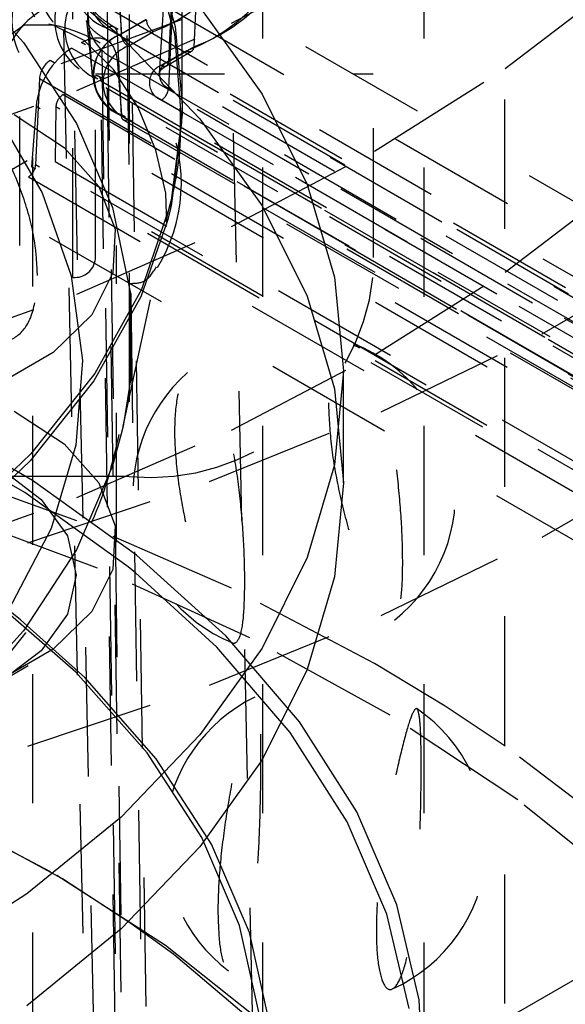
# Model space of a CAD drawing. Header units: inches. Extents: x 1907 to 2452, y -210 to -54.
# Tile 512 of 656: x 2008.564 to 2008.987, y -195.41 to -194.648. Entities that reach past the tile are written whole.
import ezdxf

# ---------------------------------------------------------------- set-up
doc = ezdxf.new("R2010")
doc.units = ezdxf.units.IN
doc.header["$LTSCALE"] = 0.5
doc.header["$MEASUREMENT"] = 0
doc.linetypes.add('HIDDEN', pattern=[0.225, 0.15, -0.075])
doc.layers.add('SID-M-H', color=4, linetype='HIDDEN')
doc.layers.add('SID-M-S', color=105, linetype='Continuous')

msp = doc.modelspace()

# ---------------------------------------------------------------- linework, layer by layer
at = {"layer": 'SID-M-H'}
for p, q in [((2015.11487, -198.53046), (1991.78034, -185.05973)), ((2008.69024, -194.71293), (2008.69024, -189.8165)), ((2008.75274, -195.46237), (2008.75274, -191.18839)), ((2008.87774, -195.46237), (2008.87774, -191.18839)), ((2008.94024, -195.8097), (2008.94024, -191.40242)), ((2008.64593, -195.54132), (2008.62722, -194.29274)), ((2008.62302, -194.83308), (2008.62302, -194.33186)), ((2008.83802, -194.33186), (2008.83802, -194.84737)), ((2008.59814, -194.33399), (2008.6246, -195.57158)), ((2008.64593, -195.6008), (2008.62722, -194.37382)), ((2008.66542, -195.61205), (2008.64671, -194.38507)), ((2008.27687, -194.43297), (2009.46519, -195.11898)), ((2009.4105, -195.15055), (2008.24905, -194.48006)), ((2008.60552, -194.84737), (2008.60552, -194.48945)), ((2008.75783, -196.03532), (2008.72484, -194.49209)), ((2008.66506, -194.59133), (2008.68427, -194.65878)), ((2008.66564, -194.58567), (2008.68487, -194.65316)), ((2008.63994, -194.59217), (2008.64289, -194.65901)), ((2008.72837, -194.65051), (2008.83929, -194.59213)), ((2008.51321, -194.60612), (2008.56718, -194.66548)), ((2008.56981, -194.60151), (2008.64281, -194.66091)), ((2008.67004, -196.15984), (2008.64671, -194.60291)), ((2008.65055, -196.17109), (2008.62722, -194.61416)), ((2008.63979, -194.61229), (2008.64317, -194.65884)), ((2008.7018, -194.61148), (2008.69912, -194.66897)), ((2008.24081, -194.6162), (2009.28847, -195.221)), ((2009.39219, -195.01873), (2008.69622, -194.61695)), ((2008.94041, -194.68569), (2009.03087, -194.61654)), ((2008.61617, -194.62712), (2008.62034, -194.69216)), ((2008.68232, -194.62273), (2008.67964, -194.68022)), ((2008.59649, -194.68185), (2008.72985, -194.63281)), ((2008.67606, -194.63101), (2008.67227, -194.68997)), ((2008.64902, -194.64377), (2008.64902, -195.00169)), ((2008.68232, -194.64021), (2008.67964, -194.7008)), ((2008.68232, -194.64021), (2009.37829, -195.04198)), ((2008.70383, -194.6381), (2008.75211, -194.70538)), ((2008.56788, -194.65213), (2008.55063, -194.66415)), ((2008.59019, -194.65205), (2008.56788, -194.65213)), ((2008.6143, -194.66406), (2008.59019, -194.65205)), ((2008.60859, -194.70272), (2008.72837, -194.65051)), ((2008.61606, -194.64849), (2008.62083, -194.69292)), ((2008.66238, -194.64776), (2008.64289, -194.65901)), ((2008.64317, -194.65884), (2008.66266, -194.64759)), ((2008.59814, -194.65541), (2008.63113, -196.19863)), ((2008.6316, -194.65426), (2009.32757, -195.05603)), ((2008.63775, -194.65383), (2008.6375, -194.65367)), ((2009.33347, -195.05545), (2008.6375, -194.65367)), ((2009.33591, -195.06036), (2008.63994, -194.65858)), ((2008.63994, -194.65858), (2008.64289, -194.72201)), ((2008.64845, -194.66832), (2008.66794, -194.65707)), ((2008.68427, -194.65878), (2008.68954, -194.72707)), ((2008.68487, -194.65316), (2008.69024, -194.71293)), ((2008.56718, -194.66548), (2008.60836, -194.72816)), ((2008.61206, -194.66553), (2008.61719, -194.66312)), ((2009.30803, -195.06731), (2008.61206, -194.66553)), ((2008.63702, -194.68638), (2008.6143, -194.66406)), ((2008.61719, -194.66312), (2008.62215, -194.6619)), ((2008.62215, -194.6619), (2008.62676, -194.6619)), ((2008.62676, -194.6619), (2008.63086, -194.66312)), ((2008.63086, -194.66312), (2008.63433, -194.66554)), ((2009.32771, -195.06536), (2008.63174, -194.66359)), ((2008.63433, -194.66554), (2008.63703, -194.66905)), ((2008.64281, -194.66091), (2008.70383, -194.72465)), ((2008.56452, -194.82273), (2008.56452, -194.66841)), ((2008.60468, -194.66979), (2009.30065, -195.07157)), ((2008.63703, -194.66905), (2008.63887, -194.67355)), ((2008.63887, -194.67355), (2008.63979, -194.67887)), ((2008.69356, -194.67186), (2008.67408, -194.68311)), ((2008.67801, -194.6835), (2008.6975, -194.67225)), ((2008.67964, -194.68022), (2008.69912, -194.66897)), ((2008.45624, -194.724), (2008.59649, -194.68185)), ((2009.2839, -195.08124), (2008.58793, -194.67946)), ((2008.63979, -194.67887), (2009.33576, -195.08065)), ((2008.63979, -194.67887), (2008.64317, -194.72151)), ((2008.62302, -194.68977), (2008.83802, -194.68977)), ((2008.65596, -194.71586), (2008.63702, -194.68638)), ((2008.83929, -194.74972), (2008.94041, -194.68569)), ((2008.57959, -194.69342), (2008.57663, -194.76026)), ((2008.57959, -194.69342), (2009.27556, -195.09519)), ((2009.31763, -195.09392), (2008.62166, -194.69214)), ((2009.32157, -195.09353), (2008.62559, -194.69175)), ((2008.62722, -194.69524), (2009.3232, -195.09702)), ((2008.65055, -196.22524), (2008.62722, -194.69524)), ((2008.48098, -194.74834), (2008.60859, -194.70272)), ((2008.59787, -194.70587), (2009.29384, -195.10765)), ((2009.37561, -195.10257), (2008.67964, -194.7008)), ((2008.75211, -194.70538), (2008.78704, -194.77537)), ((2008.67408, -194.7101), (2009.37005, -195.11188)), ((2008.69024, -194.71293), (2008.69014, -194.72149)), ((2008.54557, -194.7198), (2008.58168, -194.78199)), ((2008.56001, -194.72124), (2008.59887, -194.74668)), ((2008.57695, -194.71515), (2008.57357, -194.76169)), ((2009.27292, -195.11692), (2008.57695, -194.71515)), ((2008.5923, -194.7154), (2008.59167, -194.75767)), ((2009.28827, -195.11718), (2008.5923, -194.7154)), ((2008.66967, -194.74891), (2008.65596, -194.71586)), ((2008.60836, -194.72816), (2008.63615, -194.79325)), ((2008.64289, -194.72201), (2009.33886, -195.12378)), ((2009.33914, -195.12329), (2008.64317, -194.72151)), ((2008.64452, -194.72528), (2009.34049, -195.12706)), ((2009.34442, -195.12667), (2008.64845, -194.72489)), ((2008.69014, -194.72149), (2008.68136, -194.7897)), ((2008.68954, -194.72707), (2008.68185, -194.79044)), ((2008.70383, -194.72465), (2008.75211, -194.79194)), ((2008.59887, -194.74668), (2008.62554, -194.7769)), ((2008.6774, -194.7821), (2008.66967, -194.74891)), ((2008.72837, -194.8081), (2008.83929, -194.74972)), ((1995.49265, -202.30635), (2008.57413, -194.75457)), ((2008.57413, -194.75457), (2008.57413, -195.97938)), ((2008.59167, -194.75767), (2009.28764, -195.15945)), ((2009.26954, -195.16347), (2008.57357, -194.76169)), ((2009.2726, -195.16204), (2008.57663, -194.76026)), ((2008.57107, -194.76956), (2009.26704, -195.17134)), ((2008.94041, -194.84328), (2009.03087, -194.77414)), ((2008.58168, -194.78199), (2008.60428, -194.84628)), ((2008.62554, -194.7769), (2008.63835, -194.81)), ((2008.6784, -194.8063), (2008.6774, -194.7821)), ((2008.78704, -194.77537), (2008.80817, -194.84717)), ((2008.68136, -194.7897), (2008.65868, -194.85683)), ((2008.63615, -194.79325), (2008.65015, -194.8598)), ((2008.6444, -194.96252), (2008.68185, -194.79044)), ((2008.68077, -194.79523), (2008.67879, -194.80334)), ((2008.68185, -194.79044), (2008.68077, -194.79523)), ((2008.75211, -194.79194), (2008.78704, -194.86192)), ((2008.67879, -194.80334), (2008.6581, -194.86233)), ((2008.60859, -194.86032), (2008.72837, -194.8081)), ((2008.63835, -194.81), (2008.63651, -194.8439)), ((2008.63939, -195.05239), (2008.63939, -194.82273)), ((2008.96896, -194.89101), (2009.08404, -194.82458)), ((2008.83929, -194.90732), (2008.94041, -194.84328)), ((2008.01831, -194.84737), (2008.60552, -194.84737)), ((2008.60428, -194.84628), (2008.61302, -194.91168)), ((2008.63651, -194.8439), (2008.62012, -194.87647)), ((2008.80817, -194.84717), (2008.81524, -194.91988)), ((2008.65868, -194.85683), (2008.6224, -194.92194)), ((2008.48098, -194.90593), (2008.60859, -194.86032)), ((2008.6581, -194.86233), (2008.62184, -194.9274)), ((2008.65015, -194.8598), (2008.65015, -194.92684)), ((2008.78704, -194.86192), (2008.80817, -194.93372)), ((2008.62012, -194.87647), (2008.59021, -194.90566)), ((2008.84441, -194.95149), (2008.96896, -194.89101)), ((2008.59021, -194.90566), (2008.54867, -194.92964)), ((2008.61302, -194.91168), (2008.60777, -194.9772)), ((2008.72837, -194.96569), (2008.83929, -194.90732)), ((2008.6224, -194.92194), (2008.57304, -194.98412)), ((2008.65015, -194.92684), (2008.6444, -194.96252)), ((2008.81524, -194.91988), (2008.80817, -194.9926)), ((2008.81524, -195.00643), (2008.81524, -194.91988)), ((2008.62184, -194.9274), (2008.57251, -194.98954)), ((2008.80817, -194.93372), (2008.81524, -195.00643)), ((2008.57416, -195.00458), (2008.48324, -194.95209)), ((2008.56001, -194.95089), (2008.59887, -194.97633)), ((2008.71131, -195.00557), (2008.84441, -194.95149)), ((2008.5683, -195.01404), (2008.47798, -194.9619)), ((2008.6444, -194.96252), (2008.643, -194.96866)), ((2008.60859, -195.01791), (2008.72837, -194.96569)), ((2008.643, -194.96866), (2008.63615, -194.99339)), ((2008.60777, -194.9772), (2008.58861, -195.04186)), ((2008.59887, -194.97633), (2008.62554, -195.00655)), ((2008.57304, -194.98412), (2008.51128, -195.04249)), ((2008.96896, -195.04861), (2009.08404, -194.98217)), ((2008.60859, -195.03578), (2008.48098, -194.99016)), ((2008.57251, -194.98954), (2008.51079, -195.04788)), ((2008.54865, -194.99499), (2008.58093, -195.01927)), ((2008.63615, -194.99339), (2008.60836, -195.05848)), ((2008.80817, -194.9926), (2008.78704, -195.0644)), ((2008.64902, -195.00169), (2008.01831, -195.00169)), ((2008.57065, -195.05284), (2008.71131, -195.00557)), ((2008.65472, -195.06243), (2008.57416, -195.00458)), ((2008.62554, -195.00655), (2008.63835, -195.03965)), ((2008.81524, -195.00643), (2008.80817, -195.07915)), ((2008.48098, -195.06352), (2008.60859, -195.01791)), ((2008.64832, -195.07151), (2008.5683, -195.01404)), ((2008.62448, -195.07263), (2008.49817, -195.02544)), ((2008.58093, -195.01927), (2008.60122, -195.04755)), ((2008.72837, -195.088), (2008.60859, -195.03578)), ((2008.63835, -195.03965), (2008.63651, -195.07355)), ((2008.58861, -195.04186), (2008.55584, -195.10467)), ((2008.60122, -195.04755), (2008.60814, -195.0779)), ((2008.84441, -195.10909), (2008.96896, -195.04861)), ((2008.42348, -195.09295), (2008.57065, -195.05284)), ((2008.60836, -195.05848), (2008.56718, -195.12116)), ((2008.72397, -195.12498), (2008.65472, -195.06243)), ((2008.78704, -195.0644), (2008.75211, -195.13438)), ((2008.65402, -195.07613), (2008.64832, -195.07151)), ((2008.60814, -195.0779), (2008.60122, -195.10825)), ((2008.63651, -195.07355), (2008.62012, -195.10612)), ((2008.74259, -195.12644), (2008.62448, -195.07263)), ((2008.71711, -195.13364), (2008.65402, -195.07613)), ((2008.80817, -195.07915), (2008.78704, -195.15095)), ((2008.60786, -195.15316), (2008.54082, -195.09479)), ((2008.83929, -195.14637), (2008.72837, -195.088)), ((2008.56492, -195.11263), (2008.54712, -195.09849)), ((2008.60122, -195.10825), (2008.58093, -195.13653)), ((2008.62012, -195.10612), (2008.59021, -195.13531)), ((2008.71131, -195.16316), (2008.84441, -195.10909)), ((2008.61466, -195.1573), (2008.56492, -195.11263)), ((2008.56718, -195.12116), (2008.51321, -195.18052)), ((2008.7811, -195.19147), (2008.72397, -195.12498)), ((2008.85144, -195.1864), (2008.74259, -195.12644)), ((2008.58093, -195.13653), (2008.54865, -195.16082)), ((2008.59021, -195.13531), (2008.54867, -195.15929)), ((2008.75211, -195.13438), (2008.70383, -195.20167)), ((2008.77386, -195.1997), (2008.71711, -195.13364)), ((2008.54867, -195.16081), (2008.57077, -195.14804)), ((2008.89385, -195.17944), (2008.83929, -195.14637)), ((2008.66293, -195.21556), (2008.60786, -195.15316)), ((2008.78704, -195.15095), (2008.75211, -195.22093)), ((2008.57065, -195.21043), (2008.71131, -195.16316)), ((2008.67014, -195.22016), (2008.61466, -195.1573)), ((2008.9501, -195.25199), (2008.85144, -195.1864)), ((2008.94041, -195.2104), (2008.89385, -195.17944)), ((2008.82544, -195.26115), (2008.7811, -195.19147)), ((2008.70383, -195.20167), (2008.64281, -195.26541)), ((2008.81791, -195.26891), (2008.77386, -195.1997)), ((2008.42348, -195.25054), (2008.57065, -195.21043)), ((2008.70533, -195.28117), (2008.66293, -195.21556)), ((2009.03087, -195.27955), (2008.94041, -195.2104)), ((2008.71285, -195.28626), (2008.67014, -195.22016)), ((2008.75211, -195.22093), (2008.70383, -195.28822)), ((2009.03319, -195.31864), (2008.9501, -195.25199)), ((2008.58827, -195.30761), (2008.48948, -195.25626)), ((2008.59734, -195.31321), (2008.50079, -195.26036)), ((2008.85647, -195.33318), (2008.82544, -195.26115)), ((2008.64281, -195.26541), (2008.56981, -195.32481)), ((2008.84874, -195.34047), (2008.81791, -195.26891)), ((2008.73449, -195.34915), (2008.70533, -195.28117)), ((2008.70383, -195.28822), (2008.64281, -195.35196)), ((2008.74223, -195.35474), (2008.71285, -195.28626)), ((2008.67722, -195.36464), (2008.58827, -195.30761)), ((2008.65044, -195.34768), (2008.59734, -195.31321)), ((2008.56981, -195.32481), (2008.48574, -195.37911)), ((2008.87383, -195.40673), (2008.85647, -195.33318)), ((2008.86598, -195.41353), (2008.84874, -195.34047)), ((2008.64281, -195.35196), (2008.56981, -195.41136)), ((2008.68362, -195.37169), (2008.65044, -195.34768)), ((2008.75004, -195.41861), (2008.73449, -195.34915)), ((2008.75789, -195.42471), (2008.74223, -195.35474)), ((2008.75536, -195.42673), (2008.67722, -195.36464)), ((2008.75864, -195.43512), (2008.68362, -195.37169)), ((2008.87731, -195.48093), (2008.87383, -195.40673))]:
    msp.add_line(p, q, dxfattribs=at)
for centre, radius, start, end in [((2008.6463, -194.5298), 0.14886, 290.78342, 69.21658), ((2008.64196, -194.53589), 0.14543, 290.78342, 69.21658), ((2008.62195, -194.53589), 0.12961, 290.78342, 69.21658), ((2008.61193, -194.61624), 0.06763, 110.78342, 249.21658), ((2008.60541, -194.62538), 0.07278, 110.78342, 249.21658), ((2008.62501, -194.61624), 0.05728, 110.78342, 249.21658), ((2008.63077, -194.61624), 0.05273, 110.78342, 249.21658), ((2008.60335, -194.64558), 0.07441, 110.78342, 249.21658), ((2008.64603, -194.61624), 0.04067, 110.78342, 249.21658), ((2008.61969, -194.64838), 0.06149, 110.78342, 249.21658), ((2008.61534, -194.6547), 0.06493, 110.78342, 249.21658), ((2008.65254, -194.62538), 0.03552, 110.78342, 249.21658), ((2008.63826, -194.64838), 0.0468, 110.78342, 249.21658), ((2008.64261, -194.6547), 0.04337, 110.78342, 249.21658), ((2008.65242, -194.64558), 0.03561, 110.78342, 249.21658), ((2008.60071, -194.69017), 0.07649, 110.78342, 249.21658), ((2008.6031, -194.69051), 0.0746, 110.78342, 249.21658), ((2008.59876, -194.6966), 0.07804, 110.78342, 249.21658), ((2008.61484, -194.6966), 0.06532, 110.78342, 249.21658), ((2008.56453, -194.7743), 0.125, 328.43752, 79.69901), ((2008.67453, -194.64681), 0.01219, 184.46649, 237.26592), ((2008.65485, -194.69051), 0.03369, 110.78342, 249.21658), ((2008.65506, -194.69017), 0.03352, 110.78342, 249.21658), ((2008.63505, -194.65898), 0.00585, 65.2021, 126.10836), ((2008.63416, -194.65836), 0.00578, 357.77625, 51.66005), ((2008.65504, -194.65806), 0.01219, 184.46649, 237.26592), ((2008.63782, -194.72121), 0.06117, 122.80086, 174.311), ((2008.65919, -194.6966), 0.03026, 110.78342, 249.21658), ((2008.69586, -194.66871), 0.0039, 233.89164, 294.7979), ((2008.69535, -194.66914), 0.00378, 304.71504, 2.52078), ((2008.59781, -194.69484), 0.01828, 122.73408, 175.53351), ((2008.6792, -194.6966), 0.01444, 110.78342, 249.21658), ((2008.68354, -194.69051), 0.011, 110.78342, 249.21658), ((2008.67625, -194.6805), 0.0034, 230.14275, 4.67448), ((2008.62394, -194.69515), 0.00378, 64.12837, 127.18209), ((2008.62334, -194.69493), 0.0039, 355.39227, 54.64153), ((2008.60441, -194.71609), 0.01213, 122.65226, 176.77035), ((2008.66749, -194.69985), 0.01219, 302.73408, 355.53351), ((2008.64667, -194.72218), 0.00378, 177.47922, 235.28496), ((2008.64616, -194.72186), 0.0038, 244.26967, 307.04078), ((2008.56448, -194.75931), 0.01219, 302.73408, 355.53351), ((2008.60698, -194.83129), 0.01614, 264.81742, 353.64866), ((2008.66476, -194.82808), 0.17432, 264.81742, 353.64866), ((2008.77691, -195.01492), 0.125, 308.44538, 68.26564), ((2008.77691, -195.01492), 0.125, 131.35804, 247.23273), ((2008.80139, -195.2846), 0.125, 116.0931, 232.92351), ((2008.80139, -195.2846), 0.125, 294.50385, 55.52675)]:
    msp.add_arc(centre, radius, start, end, dxfattribs=at)
for points, knots in [([(2008.6375, -194.65367), (2008.6342, -194.65152), (2008.62494, -194.64548), (2008.61729, -194.63594), (2008.61725, -194.62984), (2008.61724, -194.62759)], [0, 0, 0, 0, 0.259478, 0.726544, 1, 1, 1, 1]), ([(2008.63174, -194.66359), (2008.62892, -194.66178), (2008.62125, -194.65689), (2008.61611, -194.64978), (2008.61615, -194.64906), (2008.61617, -194.64871)], [0, 0, 0, 0, 0.2282956, 0.6199219, 1, 1, 1, 1]), ([(2008.67249, -194.68988), (2008.67246, -194.68954), (2008.67239, -194.6886), (2008.67402, -194.68614), (2008.67689, -194.68424), (2008.67801, -194.6835)], [0, 0, 0, 0, 0.254961, 0.70934, 1, 1, 1, 1]), ([(2008.57804, -194.84603), (2008.57738, -194.85558), (2008.57606, -194.87466), (2008.56556, -194.89252), (2008.54962, -194.89954), (2008.52929, -194.89481), (2008.50705, -194.87976), (2008.48521, -194.85647), (2008.46609, -194.82722), (2008.45192, -194.79451), (2008.44483, -194.76139), (2008.44628, -194.73156), (2008.45639, -194.70895), (2008.47364, -194.69679), (2008.49519, -194.69666), (2008.51786, -194.70819), (2008.53902, -194.72952), (2008.55689, -194.75823), (2008.57005, -194.79134), (2008.57702, -194.82197), (2008.57775, -194.8391), (2008.57804, -194.84603)], [0, 0, 0, 0, 0.055458, 0.11094, 0.16584, 0.219208, 0.271112, 0.32234, 0.373973, 0.426856, 0.481262, 0.536827, 0.592742, 0.648038, 0.701938, 0.754261, 0.805594, 0.856981, 0.909395, 0.963315, 1, 1, 1, 1]), ([(2008.67757, -194.80415), (2008.68219, -194.78627), (2008.68969, -194.7572), (2008.68895, -194.7277), (2008.68866, -194.71634)], [0, 0, 0, 0, 0.61505, 1, 1, 1, 1]), ([(2008.64934, -194.85204), (2008.65335, -194.85198), (2008.66235, -194.85186), (2008.6674, -194.84372), (2008.6702, -194.83921)], [0, 0, 0, 0, 0.446397, 1, 1, 1, 1]), ([(2008.8035, -194.94441), (2008.80391, -194.95481), (2008.80475, -194.97562), (2008.81104, -195.01165), (2008.81982, -195.04665), (2008.83009, -195.07777), (2008.84024, -195.10133), (2008.84899, -195.11421), (2008.8555, -195.11446), (2008.85953, -195.102), (2008.86125, -195.07869), (2008.86087, -195.04764), (2008.85845, -195.01233), (2008.85387, -194.97628), (2008.84697, -194.9429), (2008.83796, -194.91683), (2008.82919, -194.90149), (2008.82419, -194.90046), (2008.82255, -194.90012)], [0, 0, 0, 0, 0.062663, 0.125298, 0.188552, 0.253392, 0.319656, 0.386637, 0.453366, 0.518921, 0.582807, 0.645308, 0.7074, 0.770227, 0.834536, 0.900393, 0.96724, 1, 1, 1, 1]), ([(2008.73871, -195.08362), (2008.73851, -195.09306), (2008.73813, -195.11194), (2008.73491, -195.12811), (2008.72956, -195.13253), (2008.72201, -195.12437), (2008.71294, -195.10547), (2008.7033, -195.07832), (2008.69433, -195.04563), (2008.68739, -195.01033), (2008.68383, -194.9759), (2008.68456, -194.94634), (2008.68961, -194.92559), (2008.69794, -194.91656), (2008.70779, -194.92029), (2008.71745, -194.93578), (2008.72571, -194.96073), (2008.73206, -194.99241), (2008.73632, -195.02766), (2008.73841, -195.0594), (2008.73862, -195.07664), (2008.73871, -195.08362)], [0, 0, 0, 0, 0.055458, 0.11094, 0.16584, 0.219208, 0.271112, 0.32234, 0.373973, 0.426856, 0.481262, 0.536827, 0.592742, 0.648038, 0.701938, 0.754261, 0.805594, 0.856981, 0.909395, 0.963315, 1, 1, 1, 1]), ([(2006.74233, -194.9845), (2006.74293, -194.98744), (2006.74793, -195.01209), (2006.76899, -195.05706), (2006.80584, -195.11831), (2006.85537, -195.17645), (2006.91552, -195.23095), (2006.98597, -195.281), (2007.06562, -195.32589), (2007.15337, -195.36504), (2007.24801, -195.39796), (2007.34827, -195.42426), (2007.45288, -195.44366), (2007.56048, -195.45594), (2007.66973, -195.46096), (2007.77922, -195.45868), (2007.88759, -195.4491), (2007.99344, -195.43235), (2008.09546, -195.40861), (2008.19235, -195.37814), (2008.28288, -195.34126), (2008.3659, -195.29835), (2008.4403, -195.24986), (2008.50501, -195.19631), (2008.55921, -195.13835), (2008.60136, -195.07668), (2008.62953, -195.01994), (2008.6381, -194.98331), (2008.64146, -194.96897)], [0, 0, 0, 0, 0.005288, 0.044333, 0.083729, 0.123564, 0.163772, 0.20422, 0.24478, 0.285358, 0.325909, 0.366422, 0.406899, 0.447349, 0.487783, 0.528212, 0.568649, 0.609103, 0.649588, 0.690117, 0.7307, 0.771345, 0.812049, 0.852785, 0.893469, 0.933974, 0.974137, 1, 1, 1, 1]), ([(2008.71808, -195.3384), (2008.71839, -195.34785), (2008.71901, -195.36676), (2008.72364, -195.3831), (2008.72979, -195.38762), (2008.73633, -195.37933), (2008.74199, -195.36002), (2008.74622, -195.33221), (2008.74896, -195.29875), (2008.75045, -195.26278), (2008.75103, -195.22799), (2008.75092, -195.1985), (2008.75003, -195.17827), (2008.748, -195.17001), (2008.74446, -195.17451), (2008.73942, -195.19057), (2008.73336, -195.21579), (2008.72709, -195.24747), (2008.72171, -195.28258), (2008.71855, -195.3142), (2008.71822, -195.33142), (2008.71808, -195.3384)], [0, 0, 0, 0, 0.055458, 0.11094, 0.16584, 0.219208, 0.271112, 0.32234, 0.373973, 0.426856, 0.481262, 0.536827, 0.592742, 0.648038, 0.701938, 0.754261, 0.805594, 0.856981, 0.909395, 0.963315, 1, 1, 1, 1]), ([(2008.87536, -195.22643), (2008.87529, -195.23688), (2008.87514, -195.25777), (2008.87384, -195.29441), (2008.87135, -195.33018), (2008.86728, -195.36206), (2008.86159, -195.38617), (2008.85478, -195.39929), (2008.84804, -195.39951), (2008.8428, -195.38691), (2008.84024, -195.36349), (2008.84082, -195.33246), (2008.84428, -195.29729), (2008.84987, -195.26133), (2008.85653, -195.22806), (2008.86306, -195.20114), (2008.86846, -195.18406), (2008.87222, -195.17923), (2008.87437, -195.18753), (2008.87525, -195.20493), (2008.87533, -195.22045), (2008.87536, -195.22643)], [0, 0, 0, 0, 0.052003, 0.103983, 0.156475, 0.210285, 0.265276, 0.320862, 0.37624, 0.430642, 0.48366, 0.535528, 0.587058, 0.639196, 0.692565, 0.747218, 0.802693, 0.85823, 0.91302, 0.966497, 1, 1, 1, 1])]:
    msp.add_open_spline(points, degree=3, knots=knots, dxfattribs=at)
at = {"layer": 'SID-M-S'}
msp.add_line((2002.03339, -199.40926), (2015.11487, -191.85749), dxfattribs=at)

doc.saveas('drawing.dxf')
